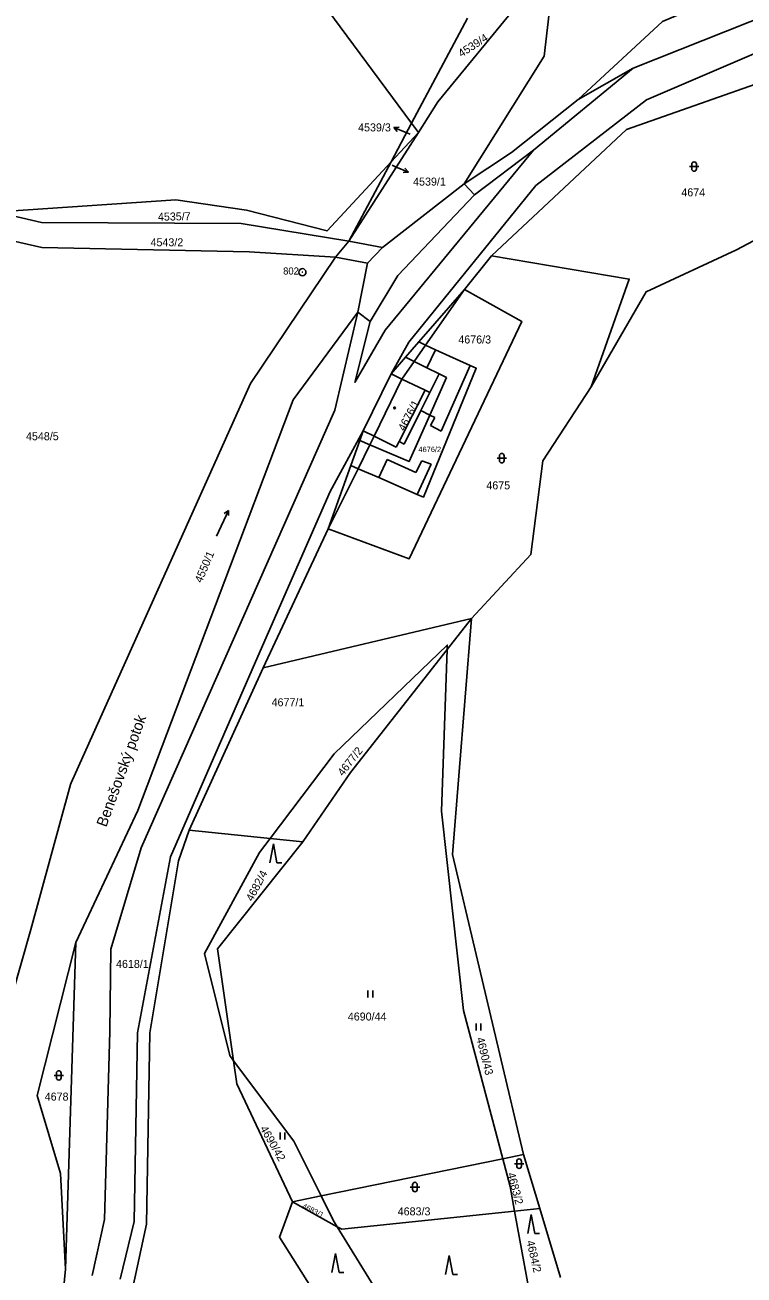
# Model space of a CAD drawing. Extents: x -733394 to -722299, y -1082822 to -1075049.
# Drawn here: x -726403.6 to -726250.9, y -1076919.9 to -1076654.3 of the extents above; entities that cross this region are included whole.
import ezdxf

# ---------------------------------------------------------------- set-up
doc = ezdxf.new("R2010")
doc.units = 0
for name, color, linetype in [('Hranice parcel', 7, 'Continuous'), ('Parcelní čísla', 7, 'Continuous'), ('Pop  PČ popisy', 7, 'Continuous'), ('Vnitřní kresba', 7, 'Continuous'), ('Značky bodu BP', 7, 'Continuous'), ('Značky budov', 7, 'Continuous'), ('Značky kultur', 7, 'Continuous')]:
    doc.layers.add(name, color=color, linetype=linetype)

msp = doc.modelspace()

# ---------------------------------------------------------------- linework, layer by layer
at = {"layer": 'Hranice parcel'}
for p, q in [((-726321.47, -1076675.23), (-726309.61, -1076652.93)), ((-726320.03, -1076677.18), (-726334.8, -1076700.29)), ((-726325.82, -1076683.42), (-726321.47, -1076675.23)), ((-726320.03, -1076677.18), (-726325.82, -1076683.42)), ((-726320.03, -1076677.18), (-726321.47, -1076675.23)), ((-726334.8, -1076700.29), (-726325.82, -1076683.42)), ((-726334.8, -1076700.29), (-726337.66, -1076703.67)), ((-726304.52, -1076703.36), (-726310.25, -1076710.54)), ((-726310.25, -1076710.54), (-726319.93, -1076721.67)), ((-726319.93, -1076721.67), (-726322.74, -1076724.88)), ((-726322.74, -1076724.88), (-726325.84, -1076728.46)), ((-726309.02, -1076726.7), (-726316.4, -1076723.35)), ((-726315.62, -1076728.45), (-726318.22, -1076727.18)), ((-726325.84, -1076728.46), (-726331.74, -1076740.58)), ((-726331.74, -1076740.58), (-726332.45, -1076742.58)), ((-726332.45, -1076742.58), (-726334.39, -1076747.95)), ((-726334.39, -1076747.95), (-726339.21, -1076761.37)), ((-726339.21, -1076761.37), (-726353.04, -1076790.91)), ((-726353.04, -1076790.91), (-726308.78, -1076780.41)), ((-726313.93, -1076786.97), (-726308.78, -1076780.41)), ((-726368.75, -1076825.41), (-726353.04, -1076790.91)), ((-726368.75, -1076825.41), (-726351.55, -1076827.16)), ((-726351.55, -1076827.16), (-726344.55, -1076827.87)), ((-726392.81, -1076849.22), (-726401.02, -1076881.75)), ((-726394.97, -1076918.62), (-726392.81, -1076849.22)), ((-726302.12, -1076895.17), (-726340.71, -1076903.06)), ((-726297.69, -1076894.26), (-726302.12, -1076895.17)), ((-726294.24, -1076905.75), (-726297.69, -1076894.26)), ((-726340.71, -1076903.06), (-726346.8, -1076904.3)), ((-726346.8, -1076904.3), (-726337.27, -1076909.63)), ((-726299.6, -1076906.31), (-726294.24, -1076905.75)), ((-726289.85, -1076920.37), (-726294.24, -1076905.75)), ((-726299.6, -1076906.31), (-726295.35, -1076929.32)), ((-726397.55, -1076942.94), (-726394.97, -1076918.62))]:
    msp.add_line(p, q, dxfattribs=at)
for points in [[(-726339.78, -1076590.61), (-726359.88, -1076623.32), (-726321.47, -1076675.23)], [(-726221.13, -1076597.41), (-726271.3, -1076639.23), (-726292.22, -1076651.84), (-726293.34, -1076660.98), (-726310.31, -1076688.08)], [(-726310.31, -1076688.08), (-726300.25, -1076681.41), (-726286.11, -1076670.16), (-726268.18, -1076653.62), (-726246.51, -1076644.38), (-726215.92, -1076631.95)], [(-726289.63, -1076643.08), (-726299.23, -1076650.39), (-726315.88, -1076670.7), (-726320.03, -1076677.18)], [(-726240.57, -1076664.16), (-726275.81, -1076676.51), (-726304.52, -1076703.36)], [(-726477.57, -1076678.24), (-726400.12, -1076696.29), (-726357.65, -1076696.5), (-726334.8, -1076700.29)], [(-726325.82, -1076683.42), (-726339.44, -1076698.07), (-726356.56, -1076693.65), (-726371.55, -1076691.46), (-726408.16, -1076693.98), (-726424.92, -1076689.66), (-726432.51, -1076686.69), (-726477.57, -1076678.24)], [(-726392.81, -1076849.22), (-726379.66, -1076821.21), (-726346.67, -1076734), (-726332.92, -1076715.36), (-726330.86, -1076704.94), (-726327.67, -1076701.59), (-726310.31, -1076688.08)], [(-726283.31, -1076731.18), (-726271.63, -1076711.02), (-726252.45, -1076702.13), (-726226.92, -1076688.58)], [(-726423.78, -1076696.22), (-726400, -1076701.63), (-726356.02, -1076702.56), (-726337.66, -1076703.67)], [(-726337.66, -1076703.67), (-726355.68, -1076730.49), (-726393.83, -1076815.35)], [(-726304.52, -1076703.36), (-726275.24, -1076708.33), (-726283.31, -1076731.18)], [(-726310.25, -1076710.54), (-726298.05, -1076717.35), (-726321.96, -1076767.73), (-726339.21, -1076761.37)], [(-726316.4, -1076723.35), (-726318.5, -1076722.35), (-726319.93, -1076721.67)], [(-726318.22, -1076727.18), (-726320.91, -1076725.81), (-726322.74, -1076724.88)], [(-726334.39, -1076747.95), (-726332.86, -1076748.59), (-726328.46, -1076750.45), (-726320.27, -1076754.04), (-726318.95, -1076754.62), (-726307.73, -1076727.27), (-726309.02, -1076726.7)], [(-726332.45, -1076742.58), (-726330.33, -1076743.49), (-726322, -1076747.08), (-726317.62, -1076737.21), (-726314.09, -1076729.24), (-726315.62, -1076728.45)], [(-726308.78, -1076780.41), (-726296.13, -1076766.82), (-726293.57, -1076746.93), (-726283.31, -1076731.18)], [(-726308.78, -1076780.41), (-726312.76, -1076830.51), (-726297.69, -1076894.26)], [(-726351.55, -1076827.16), (-726337.91, -1076809.19), (-726313.9, -1076786.07), (-726313.93, -1076786.97)], [(-726344.55, -1076827.87), (-726334.49, -1076813.13), (-726313.93, -1076786.97)], [(-726313.93, -1076786.97), (-726315.13, -1076821.32), (-726310.45, -1076863.67), (-726302.12, -1076895.17)], [(-726393.83, -1076815.35), (-726393.93, -1076815.7), (-726402.36, -1076846.49)], [(-726383.34, -1076934.66), (-726377.78, -1076909.04), (-726377.1, -1076868.42), (-726371.03, -1076831.92), (-726368.75, -1076825.41)], [(-726359.29, -1076874.35), (-726360.11, -1076873.26), (-726365.45, -1076851.55), (-726353.81, -1076830.13), (-726351.55, -1076827.16)], [(-726359.29, -1076874.35), (-726362.72, -1076850.59), (-726344.55, -1076827.87)], [(-726402.36, -1076846.49), (-726412.68, -1076882.59), (-726410.27, -1076892.46)], [(-726346.8, -1076904.3), (-726358.58, -1076879.28), (-726359.29, -1076874.35)], [(-726340.71, -1076903.06), (-726346.51, -1076891.42), (-726359.29, -1076874.35)], [(-726401.02, -1076881.75), (-726396.08, -1076898.29), (-726394.97, -1076918.62)], [(-726302.12, -1076895.17), (-726300.56, -1076901.09), (-726299.6, -1076906.31)], [(-726337.27, -1076909.63), (-726338.13, -1076908.24), (-726340.71, -1076903.06)], [(-726320.23, -1076942.1), (-726339.15, -1076928.31), (-726349.56, -1076911.81), (-726346.8, -1076904.3)], [(-726337.27, -1076909.63), (-726336.33, -1076910.16), (-726299.6, -1076906.31)], [(-726320.23, -1076942.1), (-726325.87, -1076928.1), (-726337.27, -1076909.63)]]:
    msp.add_lwpolyline(points, dxfattribs=at)
at = {"layer": 'Pop  PČ popisy'}
for p, q in [((-726325.23, -1076676.11), (-726324.11, -1076676.04)), ((-726322.47, -1076677.28), (-726325.23, -1076676.11)), ((-726325.23, -1076676.11), (-726324.51, -1076676.96)), ((-726321.81, -1076677.57), (-726322.47, -1076677.28)), ((-726325.64, -1076684.14), (-726324.92, -1076684.45)), ((-726324.92, -1076684.45), (-726322.16, -1076685.62)), ((-726322.16, -1076685.62), (-726322.88, -1076684.77)), ((-726322.16, -1076685.62), (-726323.28, -1076685.69))]:
    msp.add_line(p, q, dxfattribs=at)
at = {"layer": 'Vnitřní kresba'}
for p, q in [((-726274.4, -1076663.53), (-726237.13, -1076648.73)), ((-726235.22, -1076654.67), (-726271.59, -1076670.24)), ((-726295.59, -1076680.9), (-726274.4, -1076663.53)), ((-726274.4, -1076663.53), (-726286.11, -1076670.16)), ((-726271.59, -1076670.24), (-726295.08, -1076688.46)), ((-726327.09, -1076719.2), (-726295.59, -1076680.9)), ((-726295.59, -1076680.9), (-726308.09, -1076690.41)), ((-726308.09, -1076690.41), (-726310.31, -1076688.08)), ((-726324.4, -1076707.54), (-726308.09, -1076690.41)), ((-726295.08, -1076688.46), (-726322.06, -1076721.71)), ((-726334.8, -1076700.29), (-726327.67, -1076701.59)), ((-726337.66, -1076703.67), (-726330.86, -1076704.94)), ((-726330.25, -1076717.3), (-726324.4, -1076707.54)), ((-726318.5, -1076722.35), (-726310.25, -1076710.54)), ((-726337.81, -1076736.19), (-726332.92, -1076715.36)), ((-726330.25, -1076717.3), (-726333.57, -1076730.28)), ((-726332.92, -1076715.36), (-726330.25, -1076717.3)), ((-726333.57, -1076730.28), (-726327.09, -1076719.2)), ((-726325.84, -1076728.46), (-726322.06, -1076721.71)), ((-726320.91, -1076725.81), (-726318.5, -1076722.35)), ((-726316.4, -1076723.35), (-726318.22, -1076727.18)), ((-726323.54, -1076729.57), (-726320.91, -1076725.81)), ((-726309.02, -1076726.7), (-726315.23, -1076740.59)), ((-726329.44, -1076741.7), (-726323.54, -1076729.57)), ((-726325.84, -1076728.46), (-726323.54, -1076729.57)), ((-726323.54, -1076729.57), (-726318.56, -1076731.94)), ((-726315.62, -1076728.45), (-726317.59, -1076732.4)), ((-726318.56, -1076731.94), (-726324.15, -1076742.84)), ((-726317.59, -1076732.4), (-726319.52, -1076736.26)), ((-726317.59, -1076732.4), (-726318.56, -1076731.94)), ((-726378.96, -1076829.12), (-726337.81, -1076736.19)), ((-726323.07, -1076743.39), (-726319.52, -1076736.26)), ((-726319.52, -1076736.26), (-726317.62, -1076737.21)), ((-726317.62, -1076737.21), (-726316.57, -1076737.73)), ((-726317.43, -1076739.43), (-726316.57, -1076737.73)), ((-726338.81, -1076753.41), (-726331.74, -1076740.58)), ((-726331.74, -1076740.58), (-726329.44, -1076741.7)), ((-726315.23, -1076740.59), (-726317.43, -1076739.43)), ((-726330.33, -1076743.49), (-726332.86, -1076748.59)), ((-726329.44, -1076741.7), (-726330.33, -1076743.49)), ((-726324.74, -1076743.99), (-726329.44, -1076741.7)), ((-726324.15, -1076742.84), (-726324.74, -1076743.99)), ((-726324.15, -1076742.84), (-726323.07, -1076743.39)), ((-726332.86, -1076748.59), (-726339.21, -1076761.37)), ((-726328.46, -1076750.45), (-726326.69, -1076746.62)), ((-726320.55, -1076749.39), (-726326.69, -1076746.62)), ((-726319.33, -1076746.89), (-726320.55, -1076749.39)), ((-726320.27, -1076754.04), (-726317.33, -1076747.65)), ((-726319.33, -1076746.89), (-726317.33, -1076747.65)), ((-726354.16, -1076788.5), (-726338.81, -1076753.41)), ((-726372.72, -1076831.07), (-726354.16, -1076788.5)), ((-726385.34, -1076850.64), (-726378.96, -1076829.12)), ((-726379.71, -1076868.4), (-726372.72, -1076831.07)), ((-726385.61, -1076868.11), (-726385.34, -1076850.64)), ((-726386.74, -1076908.11), (-726385.61, -1076868.11)), ((-726380.45, -1076908.53), (-726379.71, -1076868.4)), ((-726389.31, -1076920), (-726386.74, -1076908.11)), ((-726383.41, -1076920.73), (-726380.45, -1076908.53))]:
    msp.add_line(p, q, dxfattribs=at)
at = {"layer": 'Značky bodu BP'}
for radius in [0.75, 0.03]:
    msp.add_circle((-726344.67, -1076706.85), radius, dxfattribs=at)
at = {"layer": 'Značky budov'}
msp.add_circle((-726325.1, -1076735.68), 0.175, dxfattribs=at)
at = {"layer": 'Značky kultur'}
for p, q in [((-726262.46, -1076684.41), (-726260.46, -1076684.41)), ((-726261.96, -1076683.91), (-726261.96, -1076684.91)), ((-726260.96, -1076684.91), (-726260.96, -1076683.91)), ((-726303.32, -1076746.36), (-726301.32, -1076746.36)), ((-726302.82, -1076745.86), (-726302.82, -1076746.86)), ((-726301.82, -1076746.86), (-726301.82, -1076745.86)), ((-726362.94, -1076762.91), (-726360.41, -1076757.47)), ((-726360.41, -1076757.47), (-726361.28, -1076758.14)), ((-726360.41, -1076757.47), (-726360.37, -1076758.57)), ((-726350.83, -1076828.29), (-726351.58, -1076832.29)), ((-726350.08, -1076832.29), (-726350.83, -1076828.29)), ((-726350.08, -1076832.29), (-726349.08, -1076832.29)), ((-726330.74, -1076860.9), (-726330.74, -1076859.4)), ((-726329.74, -1076860.9), (-726329.74, -1076859.4)), ((-726307.79, -1076867.93), (-726307.79, -1076866.43)), ((-726306.79, -1076867.93), (-726306.79, -1076866.43)), ((-726397.43, -1076877.47), (-726395.43, -1076877.47)), ((-726396.93, -1076876.97), (-726396.93, -1076877.97)), ((-726395.93, -1076877.97), (-726395.93, -1076876.97)), ((-726349.39, -1076891.07), (-726349.39, -1076889.57)), ((-726348.39, -1076891.07), (-726348.39, -1076889.57)), ((-726299.64, -1076896.22), (-726297.64, -1076896.22)), ((-726299.14, -1076895.72), (-726299.14, -1076896.72)), ((-726298.14, -1076896.72), (-726298.14, -1076895.72)), ((-726321.76, -1076901.18), (-726319.76, -1076901.18)), ((-726321.26, -1076900.68), (-726321.26, -1076901.68)), ((-726320.26, -1076901.68), (-726320.26, -1076900.68)), ((-726296.06, -1076907.04), (-726296.81, -1076911.04)), ((-726295.31, -1076911.04), (-726296.06, -1076907.04)), ((-726295.31, -1076911.04), (-726294.31, -1076911.04)), ((-726337.64, -1076915.32), (-726338.39, -1076919.32)), ((-726336.89, -1076919.32), (-726337.64, -1076915.32)), ((-726313.5, -1076915.73), (-726314.25, -1076919.73)), ((-726312.75, -1076919.73), (-726313.5, -1076915.73)), ((-726336.89, -1076919.32), (-726335.89, -1076919.32)), ((-726312.75, -1076919.73), (-726311.75, -1076919.73))]:
    msp.add_line(p, q, dxfattribs=at)
for centre, start, end in [((-726261.46, -1076683.91), 0, 180), ((-726261.46, -1076684.91), 180, 359.9879), ((-726302.32, -1076745.86), 0, 180), ((-726302.32, -1076746.86), 180, 359.9879), ((-726396.43, -1076876.97), 0, 180), ((-726396.43, -1076877.97), 180, 359.9879), ((-726298.64, -1076895.72), 0, 180), ((-726298.64, -1076896.72), 180, 359.9879), ((-726320.76, -1076900.68), 0, 180), ((-726320.76, -1076901.68), 180, 359.9879)]:
    msp.add_arc(centre, 0.5, start, end, dxfattribs=at)

# ---------------------------------------------------------------- texts
at = {"layer": 'Parcelní čísla'}
for s, height, rotation, p in [('4539/4', 1.7, 33, (-726310.89, -1076661.28)), ('4535/7', 1.7, 1, (-726375.36, -1076695.93)), ('4676/1', 1.7, 62, (-726322.98, -1076740.75)), ('4550/1', 1.7, 67, (-726366.07, -1076772.96)), ('4677/2', 1.7, 52, (-726336.04, -1076814.02)), ('4682/4', 1.7, 62, (-726355.29, -1076840.63)), ('4690/43', 1.7, 284, (-726307.73, -1076869.58)), ('4690/42', 1.7, 300, (-726353.74, -1076888.76)), ('4683/2', 1.7, 285, (-726301.15, -1076898.35)), ('4683/1', 1.19, 334, (-726344.86, -1076905.65)), ('4684/2', 1.7, 283, (-726297.08, -1076912.72))]:
    msp.add_text(s, height=height, rotation=rotation, dxfattribs=at).set_placement(p)
for s, height, p in [('4539/3', 1.7, (-726332.84, -1076676.95)), ('4539/1', 1.7, (-726321.16, -1076688.46)), ('4674', 1.7, (-726264.17, -1076690.74)), ('4543/2', 1.7, (-726376.94, -1076701.35)), ('4676/3', 1.7, (-726311.55, -1076722)), ('4548/5', 1.7, (-726403.4, -1076742.55)), ('4676/2', 1.14, (-726320.02, -1076745.07)), ('4675', 1.7, (-726305.6, -1076752.98)), ('4677/1', 1.7, (-726351.22, -1076799.06)), ('4618/1', 1.7, (-726384.27, -1076854.64)), ('4690/44', 1.7, (-726335.03, -1076865.81)), ('4678', 1.7, (-726399.42, -1076882.82)), ('4683/3', 1.7, (-726324.43, -1076907.2))]:
    msp.add_text(s, height=height, dxfattribs=at).set_placement(p)
at = {"layer": 'Pop  PČ popisy'}
msp.add_text('Benešovský potok', height=2.3, rotation=70, dxfattribs=at).set_placement((-726386.35, -1076824.87))
at = {"layer": 'Značky bodu BP'}
msp.add_text('802', height=1.5, dxfattribs=at).set_placement((-726348.77, -1076707.35))

doc.saveas('drawing.dxf')
